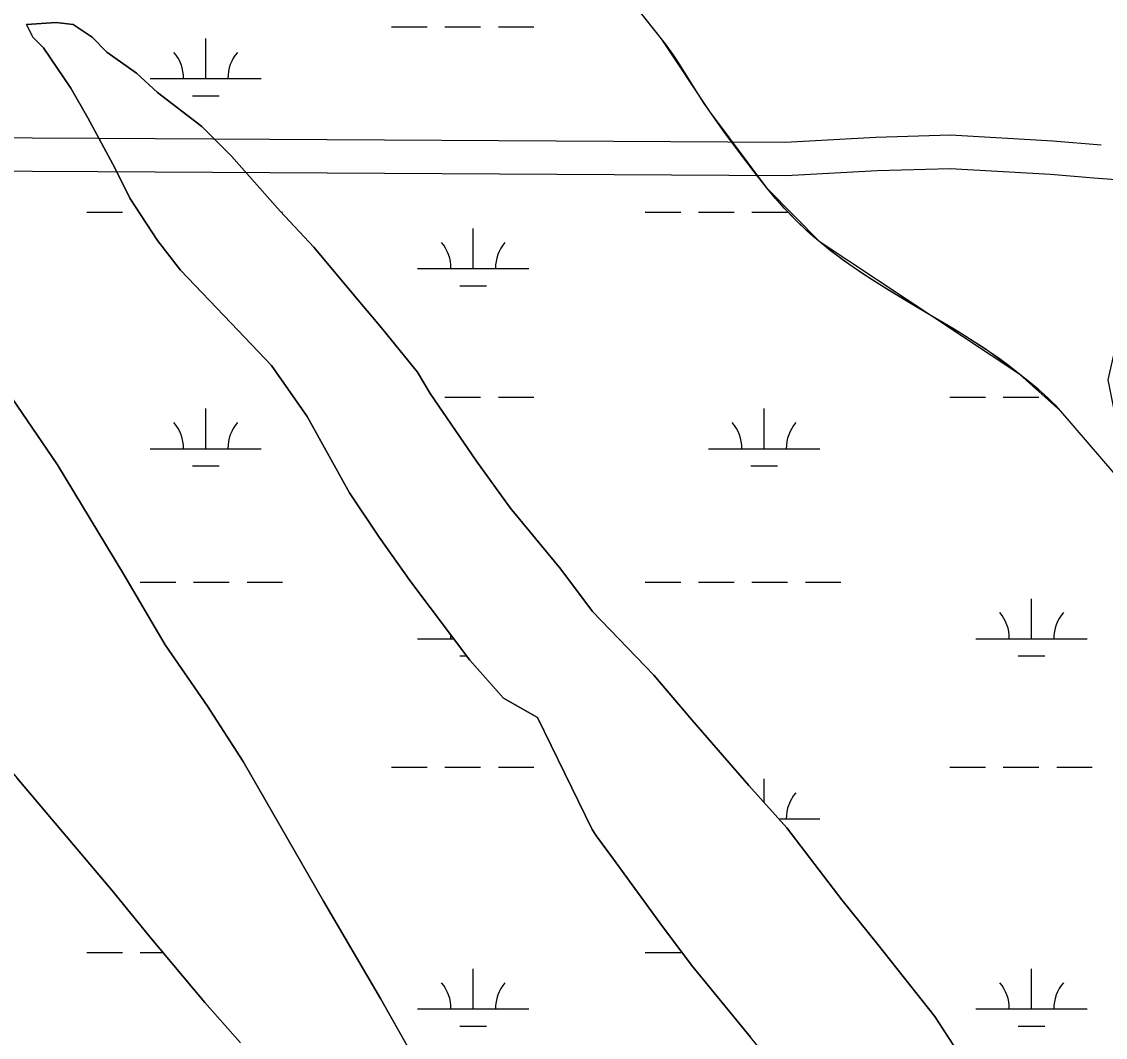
# Model space of a CAD drawing. Extents: x 3161564 to 3199464, y 849354 to 874788.
# Drawn here: x 3185021 to 3185995, y 868619 to 869532 of the extents above; entities that cross this region are included whole.
import ezdxf

# ---------------------------------------------------------------- set-up
doc = ezdxf.new("R2010")
doc.units = 0
for name, color, linetype in [('V-ROAD-CNTR', 7, 'Continuous'), ('V-SITE-VEGE', 7, 'Continuous'), ('V-TOPO-SHOR', 7, 'Continuous'), ('V-WETL-SWMP', 7, 'Continuous')]:
    doc.layers.add(name, color=color, linetype=linetype)

msp = doc.modelspace()

# ---------------------------------------------------------------- linework, layer by layer
at = {"layer": 'V-ROAD-CNTR'}
for points in [[(3185991.03, 869421.07), (3185947.59, 869424.61), (3185855.66, 869429.95), (3185788.49, 869428.07), (3185707.04, 869423.53), (3185089.3, 869427.19), (3184319.5, 869430.91), (3183678, 869422.44), (3183627.25, 869423.89), (3183545, 869423.81), (3183364.2, 869427.88), (3182640.56, 869425.46), (3182636.52, 869422.04), (3182600.6, 869417.23), (3182575.72, 869407.13), (3182536.59, 869371.03), (3182534.76, 869305.74), (3182535.11, 869253.96)], [(3185984.46, 869391.5), (3185945.5, 869394.68), (3185855.21, 869399.93), (3185789.75, 869398.1), (3185707.79, 869393.52), (3185089.14, 869397.19), (3184319.62, 869400.91), (3183677.76, 869392.43), (3183626.84, 869393.89), (3183544.67, 869393.81), (3183363.91, 869397.88), (3182651.6, 869395.5), (3182649.21, 869393.47), (3182608.36, 869388), (3182592.05, 869381.38), (3182566.22, 869357.55), (3182564.76, 869305.42), (3182565.11, 869253.94)], [(3186243.54, 869403.2), (3186231.59, 869399.15), (3186198.31, 869372.19), (3186169.6, 869311.64), (3186113.51, 869188.75), (3186087.9, 869160.01), (3186053.13, 869149.32), (3186007.41, 869159.44), (3185997.25, 869210.07), (3186010.09, 869266.88), (3186022.42, 869308.52), (3186036.78, 869336.48), (3186045.13, 869363.15), (3186041.52, 869373.3), (3186032.72, 869381.61), (3186008.32, 869389.56), (3185984.46, 869391.5)]]:
    msp.add_lwpolyline(points, dxfattribs=at)
at = {"layer": 'V-SITE-VEGE'}
for points in [[(3186015.46, 869111.31), (3185954.65, 869182.16), (3185950.5, 869186.72), (3185946.72, 869190.56), (3185939.82, 869197), (3185934.47, 869201.66), (3185926.25, 869208.44), (3185917.95, 869215.09), (3185907.3, 869223.33), (3185897.09, 869230.73), (3185887.35, 869237.42), (3185878.09, 869243.51), (3185869.32, 869249.09), (3185852.68, 869259.28), (3185823.29, 869276.73), (3185801.3, 869289.92), (3185785.01, 869300.12), (3185772.99, 869308.04), (3185764.1, 869314.18), (3185757.52, 869318.91), (3185747.82, 869326.24), (3185738.33, 869333.89), (3185731.96, 869339.34), (3185726.5, 869344.22), (3185717.21, 869353.02), (3185710.48, 869359.85), (3185705.56, 869365.1), (3185698.39, 869373.18), (3185691.5, 869381.52), (3185677.96, 869398.72), (3185667.99, 869411.7), (3185653.35, 869431.39), (3185646.18, 869441.34), (3185639.1, 869451.38), (3185633.63, 869459.5), (3185612.49, 869493.04), (3185608.53, 869499.08), (3185602.37, 869507.98), (3185599.17, 869512.34), (3185595.86, 869516.63), (3185371.85, 869798.94)], [(3185869.84, 868594.26), (3185841.38, 868638.05), (3185790.14, 868702.81), (3185757.87, 868742.8), (3185708.53, 868807.55), (3185674.36, 868845.65), (3185623.1, 868904.7), (3185588.93, 868944.7), (3185533.87, 869001.85), (3185505.4, 869039.94), (3185459.85, 869095.17), (3185429.49, 869137.06), (3185387.75, 869198), (3185376.37, 869217.04), (3185344.1, 869257.03), (3185323.22, 869281.79), (3185283.36, 869329.41), (3185252.98, 869361.79), (3185209.32, 869411.32), (3185182.73, 869437.99), (3185142.84, 869468.49), (3185123.85, 869485.64), (3185097.26, 869504.71), (3185083.97, 869518.04), (3185066.87, 869529.48), (3185051.66, 869531.41), (3185025.03, 869529.55), (3185030.71, 869518.13), (3185040.21, 869508.6), (3185064.87, 869472.42), (3185080.04, 869445.77), (3185104.69, 869400.08), (3185117.96, 869373.43), (3185142.62, 869335.35), (3185163.5, 869308.69), (3185209.07, 869261.06), (3185245.14, 869222.96), (3185277.4, 869177.26), (3185315.32, 869108.73), (3185341.88, 869068.74), (3185370.34, 869028.75), (3185423.48, 868958.29), (3185453.86, 868924), (3185484.26, 868906.83), (3185533.54, 868805.94), (3185537.34, 868800.23), (3185552.52, 868779.29), (3185594.27, 868722.16), (3185622.73, 868684.07), (3185675.88, 868619.31)], [(3185381.02, 868587.47), (3185343.09, 868654.11), (3185291.88, 868741.68), (3185219.82, 868867.33), (3185187.57, 868916.84), (3185149.62, 868972.06), (3185111.69, 869036.79), (3185052.89, 869133.89), (3185007.36, 869200.54)], [(3184860.66, 869054.33), (3184894.82, 869008.63), (3184940.36, 868943.88), (3184972.63, 868905.79), (3185016.28, 868852.46), (3185101.7, 868751.51), (3185135.87, 868709.61), (3185185.22, 868650.57), (3185217.49, 868614.37)]]:
    msp.add_lwpolyline(points, dxfattribs=at)
at = {"layer": 'V-TOPO-SHOR'}
for p, q in [((3185025.02, 869529.55), (3185051.66, 869531.41)), ((3185030.71, 869518.13), (3185025.02, 869529.55)), ((3185051.66, 869531.41), (3185066.87, 869529.48)), ((3185066.87, 869529.48), (3185083.97, 869518.04)), ((3185040.21, 869508.6), (3185030.71, 869518.13)), ((3185083.97, 869518.04), (3185097.26, 869504.7)), ((3185064.87, 869472.42), (3185040.21, 869508.6)), ((3185097.26, 869504.7), (3185123.85, 869485.64)), ((3185123.85, 869485.64), (3185142.85, 869468.49)), ((3185080.04, 869445.77), (3185064.87, 869472.42)), ((3185142.85, 869468.49), (3185182.73, 869437.99)), ((3185104.69, 869400.08), (3185080.04, 869445.77)), ((3185182.73, 869437.99), (3185209.32, 869411.32)), ((3185209.32, 869411.32), (3185252.98, 869361.79)), ((3185117.96, 869373.43), (3185104.69, 869400.08)), ((3185142.62, 869335.35), (3185117.96, 869373.43)), ((3185252.98, 869361.79), (3185283.36, 869329.41)), ((3185163.5, 869308.69), (3185142.62, 869335.35)), ((3185283.36, 869329.41), (3185323.22, 869281.79)), ((3185209.07, 869261.06), (3185163.5, 869308.69)), ((3185323.22, 869281.79), (3185344.1, 869257.03)), ((3185245.14, 869222.96), (3185209.07, 869261.06)), ((3185344.1, 869257.03), (3185376.37, 869217.04)), ((3185277.4, 869177.26), (3185245.14, 869222.96)), ((3185376.37, 869217.04), (3185387.75, 869198)), ((3185007.35, 869200.54), (3185052.89, 869133.89)), ((3185387.75, 869198), (3185429.49, 869137.06)), ((3185315.32, 869108.73), (3185277.4, 869177.26)), ((3185429.49, 869137.06), (3185459.85, 869095.17)), ((3185052.89, 869133.89), (3185111.69, 869036.79)), ((3185341.88, 869068.74), (3185315.32, 869108.73)), ((3185459.85, 869095.17), (3185505.4, 869039.94)), ((3185370.35, 869028.75), (3185341.88, 869068.74)), ((3185505.4, 869039.94), (3185533.87, 869001.85)), ((3185111.69, 869036.79), (3185149.62, 868972.06)), ((3185423.48, 868958.29), (3185370.35, 869028.75)), ((3185533.87, 869001.85), (3185588.93, 868944.7)), ((3185149.62, 868972.06), (3185187.57, 868916.84)), ((3185453.86, 868924), (3185423.48, 868958.29)), ((3185588.93, 868944.7), (3185623.1, 868904.7)), ((3185484.26, 868906.83), (3185453.86, 868924)), ((3185187.57, 868916.84), (3185219.82, 868867.33)), ((3185533.54, 868805.94), (3185484.26, 868906.83)), ((3185623.1, 868904.7), (3185674.35, 868845.65)), ((3185219.82, 868867.33), (3185291.88, 868741.68)), ((3185101.7, 868751.51), (3185016.28, 868852.46)), ((3185674.35, 868845.65), (3185708.53, 868807.55)), ((3185537.34, 868800.23), (3185533.54, 868805.94)), ((3185708.53, 868807.55), (3185757.87, 868742.8)), ((3185552.52, 868779.28), (3185537.34, 868800.23)), ((3185594.26, 868722.16), (3185552.52, 868779.28)), ((3185135.87, 868709.61), (3185101.7, 868751.51)), ((3185291.88, 868741.68), (3185343.09, 868654.11)), ((3185757.87, 868742.8), (3185790.14, 868702.81)), ((3185622.73, 868684.07), (3185594.26, 868722.16)), ((3185185.22, 868650.57), (3185135.87, 868709.61)), ((3185790.14, 868702.81), (3185841.38, 868638.05)), ((3185675.88, 868619.31), (3185622.73, 868684.07)), ((3185217.49, 868614.37), (3185185.22, 868650.57)), ((3185343.09, 868654.11), (3185381.02, 868587.47)), ((3185841.38, 868638.05), (3185869.84, 868594.26)), ((3185717.63, 868567.89), (3185675.88, 868619.31))]:
    msp.add_line(p, q, dxfattribs=at)
msp.add_lwpolyline([(3186629.12, 868186.45), (3186546.14, 868388.43), (3186521.16, 868423.54), (3186482.69, 868467.77), (3186399.33, 868594.18), (3186337.22, 868698.82), (3186298.03, 868747.09), (3186250.32, 868791.12), (3186215.48, 868835.69), (3186129.28, 868980.24), (3186015.46, 869111.31), (3185954.65, 869182.16), (3185917.95, 869215.1), (3185738.33, 869333.89), (3185691.5, 869381.52), (3185639.1, 869451.38), (3185595.86, 869516.63), (3185371.85, 869798.94)], dxfattribs=at)
at = {"layer": 'V-WETL-SWMP'}
for p, q in [((3185595.86, 869516.63), (3185371.85, 869798.94)), ((3185025.02, 869529.55), (3185051.66, 869531.41)), ((3185030.71, 869518.13), (3185025.02, 869529.55)), ((3185051.66, 869531.41), (3185066.87, 869529.48)), ((3185066.87, 869529.48), (3185083.97, 869518.04)), ((3185353.14, 869527.42), (3185385.14, 869527.42)), ((3185401.14, 869527.42), (3185433.14, 869527.42)), ((3185449.14, 869527.42), (3185481.14, 869527.42)), ((3185040.21, 869508.6), (3185030.71, 869518.13)), ((3185083.97, 869518.04), (3185097.26, 869504.7)), ((3185186.08, 869480.99), (3185186.08, 869516.99)), ((3185599.4, 869512.04), (3185595.86, 869516.63)), ((3185064.87, 869472.42), (3185040.21, 869508.6)), ((3185606.14, 869502.62), (3185599.4, 869512.04)), ((3185097.26, 869504.7), (3185123.85, 869485.64)), ((3185612.54, 869492.96), (3185606.14, 869502.62)), ((3185624.86, 869473.28), (3185612.54, 869492.96)), ((3185123.85, 869485.64), (3185142.85, 869468.49)), ((3185136.08, 869480.99), (3185236.08, 869480.99)), ((3185080.04, 869445.77), (3185064.87, 869472.42)), ((3185142.85, 869468.49), (3185182.73, 869437.99)), ((3185634.22, 869458.59), (3185624.86, 869473.28)), ((3185174.08, 869465.56), (3185198.08, 869465.56)), ((3185639.1, 869451.38), (3185634.22, 869458.59)), ((3185656.03, 869427.72), (3185639.1, 869451.38)), ((3185104.69, 869400.08), (3185080.04, 869445.77)), ((3185182.73, 869437.99), (3185209.32, 869411.32)), ((3185667.62, 869412.19), (3185656.03, 869427.72)), ((3185209.32, 869411.32), (3185252.98, 869361.79)), ((3185675.48, 869401.91), (3185667.62, 869412.19)), ((3185117.96, 869373.43), (3185104.69, 869400.08)), ((3185691.5, 869381.52), (3185675.48, 869401.91)), ((3185696.21, 869375.76), (3185691.5, 869381.52)), ((3185142.62, 869335.35), (3185117.96, 869373.43)), ((3185706.02, 869364.59), (3185696.21, 869375.76)), ((3185079.23, 869360.92), (3185111.23, 869360.92)), ((3185252.98, 869361.79), (3185283.36, 869329.41)), ((3185253.8, 869360.92), (3185255.23, 869360.92)), ((3185581.14, 869360.92), (3185613.14, 869360.92)), ((3185629.14, 869360.92), (3185661.14, 869360.92)), ((3185677.14, 869360.92), (3185709.14, 869360.92)), ((3185716.33, 869353.9), (3185706.02, 869364.59)), ((3185723.46, 869347.03), (3185716.33, 869353.9)), ((3185426.55, 869310.18), (3185426.55, 869346.18)), ((3185728.33, 869342.56), (3185723.46, 869347.03)), ((3185738.33, 869333.89), (3185728.33, 869342.56)), ((3185163.5, 869308.69), (3185142.62, 869335.35)), ((3185750.84, 869323.91), (3185738.33, 869333.89)), ((3185283.36, 869329.41), (3185323.22, 869281.79)), ((3185759.38, 869317.55), (3185750.84, 869323.91)), ((3185776.88, 869305.43), (3185759.38, 869317.55)), ((3185209.07, 869261.06), (3185163.5, 869308.69)), ((3185376.55, 869310.18), (3185476.55, 869310.18)), ((3185794.79, 869293.94), (3185776.88, 869305.43)), ((3185414.55, 869294.75), (3185438.55, 869294.75)), ((3185806.9, 869286.52), (3185794.79, 869293.94)), ((3185831.33, 869271.98), (3185806.9, 869286.52)), ((3185323.22, 869281.79), (3185344.1, 869257.03)), ((3185858.77, 869255.6), (3185831.33, 869271.98)), ((3185245.14, 869222.96), (3185209.07, 869261.06)), ((3185344.1, 869257.03), (3185376.37, 869217.04)), ((3185876.82, 869244.33), (3185858.77, 869255.6)), ((3185885.71, 869238.51), (3185876.82, 869244.33)), ((3185898.85, 869229.49), (3185885.71, 869238.51)), ((3185911.67, 869220.02), (3185898.85, 869229.49)), ((3185277.4, 869177.26), (3185245.14, 869222.96)), ((3185376.37, 869217.04), (3185387.75, 869198)), ((3185917.95, 869215.1), (3185911.67, 869220.02)), ((3185934.99, 869201.22), (3185917.95, 869215.1)), ((3185007.35, 869200.54), (3185052.89, 869133.89)), ((3185387.75, 869198), (3185429.49, 869137.06)), ((3185401.14, 869194.74), (3185433.14, 869194.74)), ((3185449.14, 869194.74), (3185481.14, 869194.74)), ((3185855.05, 869194.74), (3185887.05, 869194.74)), ((3185903.05, 869194.74), (3185935.05, 869194.74)), ((3185943.19, 869193.93), (3185934.99, 869201.22)), ((3185950.97, 869186.22), (3185943.19, 869193.93)), ((3185954.64, 869182.16), (3185950.97, 869186.22)), ((3185186.08, 869148.31), (3185186.08, 869184.31)), ((3185315.32, 869108.73), (3185277.4, 869177.26)), ((3185687.98, 869148.31), (3185687.98, 869184.31)), ((3186015.46, 869111.31), (3185954.64, 869182.16)), ((3185136.08, 869148.31), (3185236.08, 869148.31)), ((3185637.98, 869148.31), (3185737.98, 869148.31)), ((3185429.49, 869137.06), (3185459.85, 869095.17)), ((3185052.89, 869133.89), (3185111.69, 869036.79)), ((3185174.08, 869132.88), (3185198.08, 869132.88)), ((3185675.98, 869132.88), (3185699.98, 869132.88)), ((3185341.88, 869068.74), (3185315.32, 869108.73)), ((3185459.85, 869095.17), (3185505.4, 869039.94)), ((3185370.35, 869028.75), (3185341.88, 869068.74)), ((3185505.4, 869039.94), (3185533.87, 869001.85)), ((3185111.69, 869036.79), (3185149.62, 868972.06)), ((3185423.48, 868958.29), (3185370.35, 869028.75)), ((3185127.23, 869028.24), (3185159.23, 869028.24)), ((3185175.23, 869028.24), (3185207.23, 869028.24)), ((3185223.23, 869028.24), (3185255.23, 869028.24)), ((3185581.14, 869028.24), (3185613.14, 869028.24)), ((3185629.14, 869028.24), (3185661.14, 869028.24)), ((3185677.14, 869028.24), (3185709.14, 869028.24)), ((3185725.14, 869028.24), (3185757.14, 869028.24)), ((3185928.46, 868977.5), (3185928.46, 869013.5)), ((3185533.87, 869001.85), (3185588.93, 868944.7)), ((3185149.62, 868972.06), (3185187.57, 868916.84)), ((3185376.55, 868977.5), (3185408.99, 868977.5)), ((3185878.46, 868977.5), (3185978.46, 868977.5)), ((3185414.55, 868962.07), (3185420.63, 868962.07)), ((3185916.46, 868962.07), (3185940.46, 868962.07)), ((3185453.86, 868924), (3185423.48, 868958.29)), ((3185588.93, 868944.7), (3185623.1, 868904.7)), ((3185484.26, 868906.83), (3185453.86, 868924)), ((3185187.57, 868916.84), (3185219.82, 868867.33)), ((3185533.54, 868805.94), (3185484.26, 868906.83)), ((3185623.1, 868904.7), (3185674.35, 868845.65)), ((3185219.82, 868867.33), (3185291.88, 868741.68)), ((3185353.14, 868862.07), (3185385.14, 868862.07)), ((3185401.14, 868862.07), (3185433.14, 868862.07)), ((3185449.14, 868862.07), (3185481.14, 868862.07)), ((3185855.05, 868862.07), (3185887.05, 868862.07)), ((3185903.05, 868862.07), (3185935.05, 868862.07)), ((3185951.05, 868862.07), (3185983.05, 868862.07)), ((3185101.7, 868751.51), (3185016.28, 868852.46)), ((3185674.35, 868845.65), (3185708.53, 868807.55)), ((3185687.98, 868830.45), (3185687.98, 868851.64)), ((3185701.27, 868815.64), (3185737.98, 868815.64)), ((3185537.34, 868800.23), (3185533.54, 868805.94)), ((3185708.53, 868807.55), (3185757.87, 868742.8)), ((3185552.52, 868779.28), (3185537.34, 868800.23)), ((3185594.26, 868722.16), (3185552.52, 868779.28)), ((3185135.87, 868709.61), (3185101.7, 868751.51)), ((3185291.88, 868741.68), (3185343.09, 868654.11)), ((3185757.87, 868742.8), (3185790.14, 868702.81)), ((3185622.73, 868684.07), (3185594.26, 868722.16)), ((3185185.22, 868650.57), (3185135.87, 868709.61)), ((3185790.14, 868702.81), (3185841.38, 868638.05)), ((3185079.23, 868695.57), (3185111.23, 868695.57)), ((3185127.23, 868695.57), (3185147.6, 868695.57)), ((3185581.14, 868695.57), (3185613.14, 868695.57)), ((3185426.55, 868644.83), (3185426.55, 868680.83)), ((3185675.88, 868619.31), (3185622.73, 868684.07)), ((3185928.46, 868644.83), (3185928.46, 868680.83)), ((3185217.49, 868614.37), (3185185.22, 868650.57)), ((3185343.09, 868654.11), (3185381.02, 868587.47)), ((3185376.55, 868644.83), (3185476.55, 868644.83)), ((3185878.46, 868644.83), (3185978.46, 868644.83)), ((3185414.55, 868629.4), (3185438.55, 868629.4)), ((3185841.38, 868638.05), (3185869.84, 868594.26)), ((3185916.46, 868629.4), (3185940.46, 868629.4)), ((3185717.63, 868567.89), (3185675.88, 868619.31))]:
    msp.add_line(p, q, dxfattribs=at)
for centre, start, end in [((3185130.83, 869481.46), 359.22818, 40.77184), ((3185241.32, 869481.46), 139.22818, 180.77184), ((3185371.31, 869310.65), 359.22818, 40.77184), ((3185481.79, 869310.65), 139.22818, 180.77184), ((3185130.83, 869148.79), 359.22818, 40.77184), ((3185241.32, 869148.79), 139.22818, 180.77184), ((3185632.74, 869148.79), 359.22818, 40.77184), ((3185743.23, 869148.79), 139.22818, 180.77184), ((3185873.21, 868977.98), 359.22818, 40.77184), ((3185983.7, 868977.98), 139.22818, 180.77184), ((3185371.31, 868977.98), 359.22818, 4.75753), ((3185743.23, 868816.11), 139.22818, 180.77184), ((3185371.31, 868645.3), 359.22818, 40.77184), ((3185481.79, 868645.3), 139.22818, 180.77184), ((3185873.21, 868645.3), 359.22818, 40.77184), ((3185983.7, 868645.3), 139.22818, 180.77184)]:
    msp.add_arc(centre, 35.25, start, end, dxfattribs=at)

doc.saveas('drawing.dxf')
